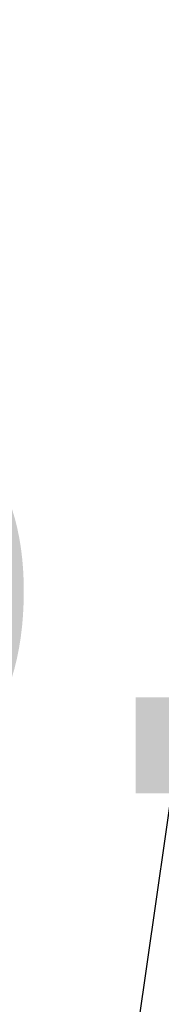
# Model space of a CAD drawing. Extents: x 10527 to 38813, y 13847 to 37526.
# Tile 995 of 1056: x 36168.041 to 36168.242, y 36393.014 to 36394.407. Entities that reach past the tile are written whole.
import ezdxf

# ---------------------------------------------------------------- set-up
doc = ezdxf.new("R2010")
doc.units = 0
doc.header["$LTSCALE"] = 0.5
doc.header["$MEASUREMENT"] = 0
doc.linetypes.add('CONTI', pattern=[0])
doc.layers.add('(004) Точки рельефа', color=7, linetype='Continuous')
doc.layers.add('GORIZDEFAULT', color=32, linetype='CONTI')
doc.layers.add('.', color=7, linetype='Continuous', lineweight=15)
doc.styles.add('D-431', font='txt')

# ---------------------------------------------------------------- blocks, each defined once
blk = doc.blocks.new('gergrgrre')
at = {"layer": 'GORIZDEFAULT', "color": 32}
blk.add_polyline3d([(361015.27, 4200503.33, 536.5), (361015.15, 4200504.09, 536.5), (361015.14, 4200504.77, 536.5), (361015.23, 4200505.4, 536.5), (361015.42, 4200506.03, 536.5), (361015.73, 4200506.71, 536.5), (361016.14, 4200507.48, 536.5), (361016.65, 4200508.38, 536.5), (361017.27, 4200509.46, 536.5), (361017.98, 4200510.74, 536.5), (361018.76, 4200512.2, 536.5), (361019.57, 4200513.78, 536.5), (361020.38, 4200515.44, 536.5), (361021.15, 4200517.11, 536.5), (361021.84, 4200518.76, 536.5), (361022.43, 4200520.33, 536.5), (361022.88, 4200521.78, 536.5), (361023.2, 4200523.11, 536.5), (361023.43, 4200524.34, 536.5), (361023.57, 4200525.47, 536.5), (361023.66, 4200526.52, 536.5), (361023.71, 4200527.5, 536.5), (361023.75, 4200528.42, 536.5), (361023.8, 4200529.3, 536.5)], dxfattribs=at)
at = {"layer": '(004) Точки рельефа', "style": 'D-431'}
blk.add_text('536.60', height=0.875, dxfattribs=at).set_placement((361013.09, 4200505.19))

msp = doc.modelspace()

# ---------------------------------------------------------------- hatches: boundary and pattern name
at = {"layer": '.', "ltscale": 0.149071}
h = msp.add_hatch(color=256, dxfattribs=at)
h.dxf.hatch_style = 1
h.set_gradient(color1=(255, 255, 255), tint=1)
h.paths.add_polyline_path([(35043.2971, 36082.0132), (36343.2971, 36082.0132), (36343.2971, 37217.0132), (35043.2971, 37217.0132)])
h.paths.add_polyline_path([(35058.2971, 37202.0132), (36328.2971, 37202.0132), (36328.2971, 36097.0132), (35058.2971, 36097.0132)], flags=16)

# ---------------------------------------------------------------- block references
at = {"linetype": 'Continuous'}
msp.add_blockref('gergrgrre', (-324846.9437, -4164111.8779), dxfattribs=at)

doc.saveas('drawing.dxf')
